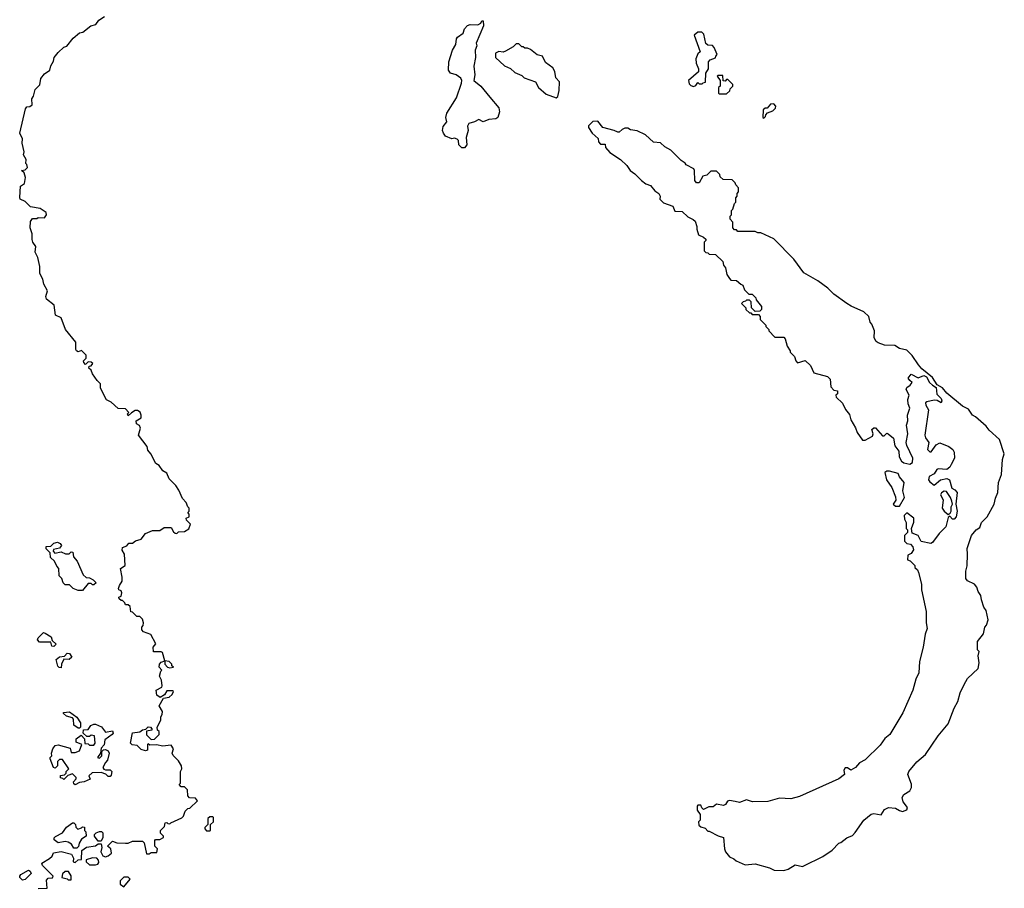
# Model space of a CAD drawing. Extents: x 1861455 to 2058065, y 200073 to 437907.
# Tile 502 of 574: x 1988166 to 1995046, y 378610 to 384679. Entities that reach past the tile are written whole.
import ezdxf

# ---------------------------------------------------------------- set-up
doc = ezdxf.new("R2010")
doc.units = 0

msp = doc.modelspace()

# ---------------------------------------------------------------- linework, layer by layer
at = {"layer": '0CON05XD'}
for points in [[(1988292.5, 383017.5), (1988273.8, 383055), (1988280, 383095), (1988257.5, 383125), (1988253.6, 383143.6), (1988253, 383183), (1988240, 383225), (1988240.7, 383269.3), (1988255, 383290), (1988285, 383290), (1988295, 383297.5), (1988340, 383295), (1988352.5, 383315), (1988351.7, 383331.7), (1988308.8, 383358.8), (1988242.3, 383372.3), (1988205, 383407.5), (1988170, 383425), (1988167, 383437), (1988172.5, 383515), (1988200, 383535), (1988207, 383577), (1988198.3, 383608.3), (1988180, 383625), (1988205, 383630), (1988220, 383645), (1988217, 383667), (1988210, 383675), (1988211.7, 383701.7), (1988192.5, 383735), (1988197.5, 383755), (1988183, 383817), (1988186.4, 383846.4), (1988166.7, 383885), (1988207.5, 384055), (1988215, 384070), (1988237, 384073), (1988252.5, 384085), (1988250, 384125), (1988262.5, 384145), (1988275, 384190), (1988307, 384223), (1988313, 384267), (1988340.5, 384299.5), (1988377.5, 384325), (1988383, 384357), (1988401.7, 384388.3), (1988407.5, 384415), (1988435, 384450), (1988473.9, 384486.1), (1988496.2, 384493.8), (1988540.5, 384549.5), (1988585, 384587.5), (1988608.3, 384591.7), (1988662.5, 384635), (1988697.5, 384645), (1988720, 384675), (1988759.3, 384700.7)], [(1991275, 383782.5), (1991255, 383783.8), (1991235, 383803.3), (1991232.5, 383835), (1991223.6, 383843.6), (1991205, 383850), (1991185, 383846.7), (1991142.5, 383865), (1991126.7, 383885), (1991121.2, 383905), (1991126.4, 383933.6), (1991150, 383965), (1991144, 383995), (1991150.8, 384025), (1991218.2, 384131.8), (1991254.5, 384235), (1991256, 384255), (1991249.3, 384269.3), (1991215, 384292.5), (1991175.5, 384305.5), (1991162.9, 384325), (1991164.5, 384385.5), (1991190.6, 384465), (1991214.6, 384505), (1991217.8, 384545), (1991225, 384557.5), (1991264.2, 384585), (1991273.5, 384615), (1991295, 384637.5), (1991315, 384646.2), (1991366.7, 384643.3), (1991387.5, 384655), (1991395, 384670), (1991405, 384670), (1991406.2, 384635), (1991355.7, 384515), (1991361.1, 384495), (1991349.5, 384465), (1991350.8, 384415), (1991339.4, 384355), (1991345.7, 384294.3), (1991340, 384255), (1991387.5, 384215), (1991451.7, 384138.3), (1991515, 384062.5), (1991520, 384035), (1991508, 383995), (1991494.3, 383985.7), (1991445, 383981.3), (1991405, 383965.6), (1991375, 383981.4), (1991345, 383964.4), (1991305, 383953.8), (1991296, 383935), (1991300, 383905), (1991286.2, 383855), (1991291.2, 383805), (1991275, 383782.5)], [(1992875, 384212.5), (1992890, 384220), (1992905, 384240), (1992915, 384230), (1992935, 384230), (1992941.7, 384238.3), (1992958.3, 384241.7), (1992960, 384305), (1992980, 384335), (1992980, 384385), (1992991.7, 384398.3), (1993028.3, 384411.7), (1993030, 384425), (1993040, 384435), (1993020, 384485), (1993008.3, 384498.3), (1992975, 384500), (1992961.7, 384511.7), (1992947, 384577), (1992931.7, 384591.7), (1992905, 384592.5), (1992878.3, 384571.7), (1992920, 384455), (1992905, 384440), (1992890, 384405), (1992893.3, 384375), (1992910, 384335), (1992910, 384315), (1992840, 384255), (1992845, 384230), (1992855, 384218.8), (1992875, 384212.5)], [(1991915, 384132.5), (1991927, 384143), (1991936.4, 384183.6), (1991937.5, 384245), (1991913, 384273), (1991905.8, 384315.8), (1991892.5, 384342.5), (1991840.7, 384380.7), (1991820, 384425), (1991783, 384433), (1991735, 384470), (1991715, 384480), (1991695, 384480), (1991685, 384490), (1991675, 384490), (1991655, 384510), (1991635, 384510), (1991615, 384490), (1991561.7, 384458.3), (1991545, 384452.5), (1991515, 384457.5), (1991490, 384445), (1991490, 384415), (1991555, 384357.5), (1991595, 384337.5), (1991625, 384310), (1991675, 384290), (1991691.7, 384271.7), (1991770, 384245), (1991792.5, 384205), (1991845, 384157.5), (1991915, 384132.5)], [(1993105, 384160), (1993128.3, 384181.7), (1993130, 384195), (1993150, 384215), (1993150, 384225), (1993115, 384260), (1993105, 384260), (1993095, 384250), (1993081.7, 384251.7), (1993078.3, 384288.3), (1993045, 384290), (1993040, 384285), (1993060, 384255), (1993060, 384215), (1993050, 384205), (1993050, 384165), (1993055, 384160), (1993105, 384160)], [(1993365, 383990), (1993378.3, 384001.7), (1993380, 384015), (1993391.7, 384028.3), (1993428.3, 384041.7), (1993448.3, 384061.7), (1993450, 384075), (1993435, 384090), (1993411.7, 384088.3), (1993388.3, 384061.7), (1993375, 384060), (1993361.7, 384048.3), (1993360, 383995), (1993365, 383990)], [(1993505, 378733.3), (1993536.1, 378743.9), (1993585, 378773.3), (1993635, 378763.3), (1993645, 378766.7), (1993778.8, 378831.2), (1993843, 378877), (1993890, 378925), (1993905, 378930), (1993945, 378962.5), (1993985, 378980), (1994005, 379000), (1994063.6, 379086.4), (1994115, 379127.5), (1994135, 379132.5), (1994185, 379122.5), (1994210, 379160), (1994236.4, 379173.6), (1994285, 379170), (1994313, 379153), (1994335, 379147.5), (1994365, 379157.5), (1994368.8, 379175), (1994340, 379215), (1994333.3, 379245), (1994344.1, 379265.9), (1994385, 379290), (1994397.5, 379315), (1994397.5, 379337.5), (1994373.3, 379405), (1994380, 379425), (1994435, 379492.5), (1994496.2, 379545), (1994584, 379675), (1994655, 379760), (1994695, 379867.5), (1994721.2, 379915), (1994737.5, 379975), (1994766.7, 380033.3), (1994790, 380075), (1994863.3, 380145), (1994870, 380185), (1994862.5, 380235), (1994870, 380265), (1994860, 380275), (1994860, 380335), (1994901.7, 380388.3), (1994910, 380435), (1994921.7, 380448.3), (1994933.3, 380485), (1994920.5, 380550.5), (1994903.8, 380575), (1994886.7, 380625), (1994883.3, 380655), (1994863.9, 380683.9), (1994853.3, 380715), (1994837.5, 380735), (1994789.3, 380759.3), (1994777.5, 380775), (1994776.7, 380825), (1994785.9, 380864.1), (1994790, 380945), (1994787.5, 380985), (1994817.5, 381075), (1994850, 381115), (1994875, 381130), (1994887.5, 381165), (1994927.5, 381205), (1994976.4, 381293.6), (1994983.6, 381336.4), (1995000, 381375), (1995006.7, 381445), (1995027.7, 381502.3), (1995033.8, 381605), (1995046.2, 381645), (1995012.5, 381745), (1994940.5, 381810.5), (1994919.5, 381839.5), (1994845, 381903.3), (1994823.3, 381915), (1994797, 381957), (1994755, 381978.6), (1994645, 382068.8), (1994615, 382106.7), (1994576.7, 382126.7), (1994545, 382180), (1994470.5, 382240.5), (1994446.4, 382266.4), (1994403, 382333), (1994365, 382370), (1994315, 382382.5), (1994281.7, 382401.7), (1994210, 382405), (1994165, 382420), (1994150.7, 382430.7), (1994137.5, 382455), (1994140, 382505), (1994121.7, 382551.7), (1994110, 382565), (1994100, 382605), (1994065, 382637.5), (1993976.1, 382676.1), (1993945, 382696.7), (1993855, 382760), (1993813.9, 382803.9), (1993743.3, 382855), (1993645, 382911.2), (1993575.5, 383005.5), (1993435, 383146.7), (1993345, 383190), (1993325, 383190), (1993305, 383200), (1993185, 383200), (1993175, 383210), (1993161.7, 383211.7), (1993150, 383225), (1993150, 383265), (1993130, 383285), (1993130, 383305), (1993140, 383315), (1993140, 383345), (1993150, 383355), (1993160, 383395), (1993170, 383405), (1993170, 383435), (1993180, 383445), (1993180, 383465), (1993190, 383475), (1993190, 383505), (1993170, 383525), (1993165, 383540), (1993145, 383560), (1993081.7, 383561.7), (1993061.7, 383581.7), (1993058.3, 383598.3), (1993035, 383620), (1992995, 383620), (1992967, 383593), (1992940, 383585), (1992915, 383540), (1992895, 383540), (1992883.3, 383555), (1992882.5, 383625), (1992876.4, 383636.4), (1992822.5, 383665), (1992816.4, 383676.4), (1992787.5, 383695), (1992715, 383766.7), (1992675, 383790), (1992645, 383817.5), (1992595, 383823.8), (1992540, 383875), (1992481.7, 383901.7), (1992435, 383910), (1992415, 383920), (1992395, 383920), (1992375, 383912.5), (1992355, 383892.5), (1992345, 383892.5), (1992320, 383905), (1992240, 383925), (1992205, 383970), (1992171.7, 383968.3), (1992141.7, 383938.3), (1992140, 383925), (1992167, 383887), (1992208.3, 383848.3), (1992210, 383825), (1992225, 383810), (1992258.3, 383808.3), (1992260, 383785), (1992290.7, 383750.7), (1992365, 383702.5), (1992409.3, 383659.3), (1992432.5, 383625), (1992465, 383602.5), (1992510, 383555), (1992541.7, 383531.7), (1992575, 383520), (1992603.6, 383483.6), (1992632.5, 383465), (1992642.5, 383445), (1992640, 383425), (1992665, 383400), (1992730, 383375), (1992745, 383340), (1992795, 383337.5), (1992835, 383302.5), (1992873, 383283), (1992885, 383270), (1992897.5, 383235), (1992897.5, 383215), (1992910, 383175), (1992945, 383160), (1992960, 383145), (1992960, 383135), (1992950, 383125), (1992950, 383065), (1992961.7, 383051.7), (1992975, 383050), (1992985, 383040), (1993028.3, 383038.3), (1993078.3, 382988.3), (1993083, 382963), (1993097.5, 382945), (1993108.3, 382898.3), (1993125, 382870), (1993135, 382860), (1993175, 382857.5), (1993205, 382830), (1993220, 382825), (1993231.7, 382791.7), (1993261.7, 382761.7), (1993285, 382760), (1993310, 382735), (1993311.7, 382721.7), (1993350, 382675), (1993350, 382655), (1993338.3, 382641.7), (1993305, 382640), (1993280, 382665), (1993278.3, 382708.3), (1993265, 382720), (1993245, 382720), (1993238.3, 382711.7), (1993221.7, 382708.3), (1993210, 382695), (1993240, 382665), (1993240, 382655), (1993265, 382630), (1993275, 382630), (1993285, 382620), (1993328.3, 382618.3), (1993340, 382605), (1993340, 382585), (1993380, 382545), (1993380, 382535), (1993400, 382515), (1993400, 382505), (1993441.7, 382461.7), (1993505, 382460), (1993515, 382450), (1993528.3, 382398.3), (1993550, 382365), (1993550, 382355), (1993580, 382325), (1993590, 382295), (1993601.7, 382281.7), (1993655, 382297.5), (1993693, 382263), (1993715, 382212.5), (1993810, 382185), (1993828.3, 382168.3), (1993833, 382113), (1993855, 382090), (1993880, 382085), (1993880, 382065), (1993870, 382055), (1993871.7, 382041.7), (1993915, 382000), (1993937.5, 381955), (1993965, 381920), (1993973.3, 381883.3), (1994006.7, 381826.7), (1994017.5, 381795), (1994055, 381740), (1994075, 381740), (1994125, 381768.8), (1994130, 381785), (1994120, 381815), (1994135, 381827.8), (1994146.5, 381826.5), (1994195, 381771.5), (1994207.9, 381772.1), (1994225, 381788.9), (1994235, 381786.2), (1994273.1, 381755), (1994281.3, 381701.3), (1994310.4, 381665), (1994312.7, 381625), (1994328.5, 381595), (1994343.2, 381583.2), (1994385, 381572.5), (1994405.3, 381584.7), (1994407.5, 381615), (1994365, 381702.9), (1994359.6, 381725), (1994371.3, 381785), (1994363.5, 381845), (1994373.1, 381875), (1994368.9, 381915), (1994386.7, 381965), (1994374, 381995), (1994372.7, 382025), (1994381.8, 382055), (1994360.4, 382095), (1994365, 382108.5), (1994388.6, 382125), (1994402.5, 382145), (1994385, 382157.5), (1994375.6, 382175), (1994395, 382202.5), (1994445, 382177.5), (1994485, 382192.5), (1994503, 382183), (1994523.3, 382145), (1994543.8, 382125), (1994570, 382110), (1994575, 382062.5), (1994605, 382033.3), (1994610, 382015), (1994605, 382001.2), (1994577.4, 382017.4), (1994555, 382021.2), (1994505, 382010), (1994495, 382002.5), (1994497.5, 381985), (1994516.7, 381953.3), (1994491.9, 381775), (1994496.4, 381756.4), (1994518.9, 381725), (1994510, 381675), (1994525, 381659.4), (1994535, 381660.6), (1994571.1, 381708.9), (1994595, 381721.4), (1994657.6, 381697.6), (1994686.7, 381676.7), (1994696.2, 381656.2), (1994697.9, 381615), (1994675, 381571.5), (1994665, 381553.1), (1994645, 381537.1), (1994585, 381541.9), (1994575, 381536.7), (1994555, 381506), (1994522.3, 381487.7), (1994517.5, 381465), (1994525, 381450), (1994555, 381426.7), (1994600, 381465), (1994645, 381472.5), (1994663, 381463), (1994680, 381405), (1994700, 381395), (1994716.7, 381375), (1994707.5, 381295), (1994716.7, 381245), (1994710, 381205), (1994695, 381190), (1994685, 381190), (1994665, 381210), (1994655, 381200), (1994638, 381135), (1994590.9, 381089.1), (1994545, 381026), (1994532, 381018), (1994465, 381032.5), (1994445, 381074), (1994401.7, 381091.7), (1994397.5, 381125), (1994415, 381167.5), (1994414, 381195), (1994365, 381232.5), (1994347.5, 381215), (1994348.3, 381188.3), (1994360, 381165), (1994360, 381125), (1994370, 381115), (1994370, 381095), (1994350, 381075), (1994350, 381035), (1994365, 381020), (1994390, 381015), (1994406.1, 380996.1), (1994412.5, 380975), (1994395, 380950), (1994371.7, 380938.3), (1994370, 380905), (1994388.3, 380898.3), (1994420, 380865), (1994421.7, 380851.7), (1994440, 380835), (1994447, 380817), (1994467.5, 380735), (1994467.5, 380695), (1994500, 380545), (1994501.2, 380465), (1994508, 380425), (1994493.8, 380385), (1994480, 380295), (1994452.5, 380195), (1994448, 380115), (1994427.7, 380072.3), (1994406, 379995), (1994338, 379835), (1994246.7, 379685), (1994212.3, 379657.7), (1994179.7, 379610.3), (1994075, 379506.7), (1994034.5, 379485.5), (1994005.6, 379454.4), (1993975, 379436.2), (1993950.9, 379450.9), (1993935, 379451.4), (1993924.3, 379435), (1993928.8, 379405), (1993890, 379375), (1993615, 379252.5), (1993555, 379235.8), (1993475, 379238.8), (1993395, 379216.7), (1993286.4, 379213.6), (1993245, 379227.5), (1993195, 379210), (1993165, 379216.7), (1993125, 379223.3), (1993112.3, 379217.7), (1993098.8, 379195), (1993085, 379187.5), (1993035, 379196.7), (1993011.7, 379178.3), (1992980.7, 379179.3), (1992945, 379160), (1992931.7, 379171.7), (1992925, 379190), (1992905, 379190), (1992900, 379185), (1992900, 379155), (1992920, 379125), (1992920, 379085), (1992910, 379075), (1992911.7, 379051.7), (1992925, 379040), (1992955, 379030), (1992975, 379010), (1992985, 379010), (1993046, 378976), (1993084.2, 378965), (1993090, 378885), (1993097.5, 378865), (1993125, 378830), (1993157, 378817), (1993171.7, 378801.7), (1993235, 378773.3), (1993305, 378780), (1993405, 378752.5), (1993437, 378737), (1993505, 378733.3)], [(1988295, 378609.2), (1988358.3, 378611.7), (1988353, 378667), (1988365, 378680), (1988395, 378682.5), (1988400, 378695), (1988325, 378770), (1988320, 378785), (1988375, 378817.5), (1988392.5, 378835), (1988401.7, 378858.3), (1988455, 378866.7), (1988528.3, 378848.3), (1988541.7, 378821.7), (1988540, 378795), (1988555, 378790), (1988575, 378810), (1988598.3, 378811.7), (1988600, 378875), (1988633.6, 378896.4), (1988695, 378907.5), (1988715, 378920), (1988735, 378920), (1988740, 378895), (1988732.5, 378865), (1988747, 378837), (1988765, 378830), (1988785, 378836.7), (1988806.7, 378855), (1988802.5, 378885), (1988780, 378905), (1988815, 378940), (1988845, 378928.8), (1988905, 378926), (1988923.8, 378926.2), (1988955, 378940), (1989025, 378940), (1989037, 378927), (1989051.7, 378851.7), (1989071.7, 378851.7), (1989085, 378860), (1989125, 378860), (1989130, 378885), (1989110, 378905), (1989110, 378945), (1989115, 378950), (1989145, 378950), (1989170, 378965), (1989170, 378975), (1989150, 378995), (1989150, 379015), (1989178.3, 379041.7), (1989181.7, 379068.3), (1989195, 379070), (1989201.7, 379061.7), (1989215, 379060), (1989221.7, 379068.3), (1989298.3, 379101.7), (1989310, 379115), (1989321.7, 379148.3), (1989341.7, 379168.3), (1989355, 379170), (1989408.3, 379221.7), (1989395, 379240), (1989351.7, 379241.7), (1989340, 379255), (1989338.3, 379298.3), (1989318.3, 379318.3), (1989295, 379320), (1989280, 379335), (1989290, 379345), (1989290, 379425), (1989300, 379445), (1989297.5, 379465), (1989275, 379500), (1989238.3, 379538.3), (1989232.5, 379555), (1989240, 379585), (1989225, 379610), (1989165, 379602.5), (1989125, 379612.5), (1989075, 379610), (1989065, 379620), (1989060, 379615), (1989060, 379575), (1989045, 379570), (1989015, 379580), (1988987, 379607), (1988951.7, 379611.7), (1988940, 379625), (1988953.6, 379696.4), (1989006.4, 379703.6), (1989025, 379717.5), (1989048.3, 379721.7), (1989065, 379737.5), (1989080, 379735), (1989090, 379725), (1989090, 379715), (1989051.7, 379708.3), (1989051.7, 379681.7), (1989085, 379650), (1989108.3, 379651.7), (1989140, 379685), (1989140, 379705), (1989130, 379715), (1989127.5, 379735), (1989152.5, 379785), (1989153, 379807), (1989162.5, 379825), (1989163.3, 379845), (1989140, 379885), (1989171.7, 379938.3), (1989210, 379945), (1989232.5, 379965), (1989240, 379985), (1989235, 379990), (1989195, 379990), (1989178.3, 379961.7), (1989147.5, 379942.5), (1989125, 379960), (1989120, 379995), (1989160, 380015), (1989162.5, 380025), (1989157.5, 380065), (1989142.5, 380092.5), (1989152.5, 380127.5), (1989160, 380135), (1989140, 380155), (1989142.5, 380175), (1989155, 380190), (1989180, 380200), (1989180, 380175), (1989200, 380155), (1989215, 380150), (1989240, 380155), (1989230, 380165), (1989230, 380175), (1989210, 380195), (1989180, 380200), (1989165, 380257.5), (1989155, 380262.5), (1989101.7, 380261.7), (1989100, 380295), (1989117, 380317), (1989083, 380383), (1989031.7, 380401.7), (1989020, 380415), (1989020, 380435), (1989030, 380445), (1989032.5, 380465), (1989025, 380490), (1989005, 380510), (1988985, 380510), (1988955, 380540), (1988941.7, 380541.7), (1988938.3, 380578.3), (1988925, 380590), (1988905, 380590), (1988900, 380605), (1988885, 380620), (1988875, 380620), (1988861.7, 380631.7), (1988860, 380645), (1988875, 380650), (1988880, 380675), (1988875, 380687.5), (1988860, 380695), (1988857.5, 380705), (1988863.3, 380726.7), (1988882.5, 380755), (1988882.5, 380785), (1988870, 380845), (1988902.5, 380865), (1988897.5, 380945), (1988883, 380973), (1988885, 380990), (1988915, 381002.5), (1988928.3, 381021.7), (1988955, 381022.5), (1988975, 381037.5), (1989015, 381050), (1989045, 381090), (1989095, 381110), (1989145, 381110), (1989175, 381130), (1989225, 381130), (1989241.7, 381101.7), (1989251.7, 381091.7), (1989265, 381090), (1989275, 381100), (1989317, 381103), (1989348.3, 381121.7), (1989360, 381155), (1989331.7, 381181.7), (1989330, 381195), (1989350, 381205), (1989350, 381225), (1989340, 381235), (1989350, 381245), (1989350, 381265), (1989340, 381275), (1989330, 381305), (1989303, 381333), (1989278.3, 381391.7), (1989257.5, 381425), (1989211.7, 381471.7), (1989195, 381510), (1989167, 381527), (1989140, 381565), (1989117, 381577), (1989082.5, 381645), (1989061.7, 381671.7), (1989056.1, 381696.1), (1988997.5, 381775), (1989011.2, 381825), (1989003, 381843), (1988982.5, 381855), (1988980, 381875), (1989014, 381896), (1989016.2, 381915), (1989007, 381937), (1988988.6, 381948.6), (1988972.5, 381947.5), (1988947, 381933), (1988925, 381910), (1988920, 381925), (1988930, 381935), (1988905, 381960), (1988855, 381962.5), (1988806.4, 382006.4), (1988773.6, 382023.6), (1988730, 382105), (1988730, 382135), (1988707, 382157), (1988673.9, 382203.9), (1988665, 382230), (1988650, 382245), (1988651.7, 382258.3), (1988665, 382260), (1988677, 382277), (1988665, 382286.7), (1988645, 382287.5), (1988625, 382270), (1988613.3, 382283.3), (1988612.5, 382295), (1988630, 382315), (1988630, 382335), (1988597, 382367), (1988575, 382357.5), (1988562.5, 382365), (1988557.5, 382375), (1988557.5, 382425), (1988486.7, 382515), (1988456.1, 382596.1), (1988417.5, 382615), (1988407.5, 382685), (1988352.5, 382725), (1988350, 382745), (1988360, 382785), (1988335, 382830), (1988327.5, 382865), (1988307.5, 382905), (1988306.7, 382955), (1988292.5, 383017.5)], [(1994315, 381280), (1994349.7, 381340.3), (1994336.4, 381386.4), (1994346.4, 381446.4), (1994313.8, 381483.8), (1994305, 381507.1), (1994245, 381524), (1994226.1, 381523.9), (1994212.5, 381515), (1994223, 381463), (1994260.7, 381410.7), (1994286.7, 381345), (1994287.5, 381322.5), (1994270, 381295), (1994285, 381280), (1994315, 381280)], [(1994655, 381222.5), (1994668.8, 381231.2), (1994673.8, 381245), (1994674.1, 381274.1), (1994683.3, 381295), (1994680, 381315), (1994670.5, 381340.5), (1994641.4, 381381.4), (1994625, 381384.4), (1994606.7, 381373.3), (1994601.3, 381358.7), (1994620, 381325), (1994612.5, 381265), (1994625.8, 381245), (1994655, 381222.5)], [(1988605, 380690), (1988575, 380690), (1988540, 380705), (1988515, 380730), (1988485, 380730), (1988470, 380745), (1988460, 380775), (1988442.5, 380792.5), (1988440, 380845), (1988425, 380860), (1988410, 380895), (1988381.7, 380921.7), (1988380, 380955), (1988351.7, 380981.7), (1988351.7, 380998.3), (1988385, 381000), (1988405, 381022.5), (1988429.3, 381029.3), (1988449.3, 381019.3), (1988457.5, 381005), (1988445, 380987.5), (1988401.7, 380978.3), (1988400, 380965), (1988412.5, 380952.5), (1988455, 380960), (1988487, 380947), (1988513, 380947), (1988525, 380960), (1988538.3, 380958.3), (1988542.5, 380925), (1988567.5, 380895), (1988610.7, 380800.7), (1988631.7, 380781.7), (1988655, 380780), (1988680, 380765), (1988700, 380745), (1988685, 380730), (1988675, 380730), (1988665, 380740), (1988645, 380740), (1988605, 380690)], [(1988405, 380300), (1988391.7, 380301.7), (1988385, 380330), (1988305, 380330), (1988290, 380345), (1988295, 380360), (1988333, 380397), (1988345, 380392.5), (1988386.4, 380366.4), (1988392.5, 380342.5), (1988420, 380315), (1988405, 380300)], [(1988455, 380150), (1988441.7, 380151.7), (1988433, 380163), (1988421.7, 380208.3), (1988445, 380226.7), (1988478.3, 380231.7), (1988498.3, 380251.7), (1988515, 380250), (1988530, 380225), (1988511.7, 380208.3), (1988475, 380210), (1988457.5, 380175), (1988455, 380150)], [(1988585, 379730), (1988575, 379730), (1988545, 379750), (1988541.7, 379791.7), (1988535, 379800), (1988493, 379813), (1988471.7, 379831.7), (1988471.7, 379838.3), (1988515, 379842.5), (1988566.4, 379806.4), (1988590, 379765), (1988590, 379735), (1988585, 379730)], [(1988555, 379332.5), (1988545, 379340), (1988542.5, 379355), (1988560, 379375), (1988560, 379385), (1988535, 379410), (1988501.7, 379398.3), (1988475, 379370), (1988468.3, 379378.3), (1988451.7, 379381.7), (1988451.7, 379398.3), (1988478.3, 379401.7), (1988490, 379415), (1988490, 379425), (1988510, 379445), (1988465, 379510), (1988445, 379510), (1988430, 379495), (1988430, 379465), (1988415, 379450), (1988403, 379453), (1988380, 379515), (1988380, 379525), (1988390, 379535), (1988387.5, 379555), (1988397.5, 379585), (1988415, 379607.5), (1988435, 379612.5), (1988518.3, 379588.3), (1988525, 379560), (1988555, 379560), (1988585, 379570), (1988600, 379615), (1988561.7, 379631.7), (1988560, 379655), (1988595, 379680), (1988620, 379655), (1988621.7, 379621.7), (1988645, 379620), (1988655, 379610), (1988685, 379610), (1988692.5, 379625), (1988690, 379675), (1988665, 379680), (1988655, 379670), (1988635, 379670), (1988610, 379695), (1988611.7, 379718.3), (1988645, 379720), (1988663.3, 379746.7), (1988683.6, 379756.4), (1988696.4, 379756.4), (1988738.3, 379738.3), (1988765, 379700), (1988815, 379710), (1988820, 379695), (1988812.5, 379685), (1988761.7, 379648.3), (1988757, 379613), (1988735, 379590), (1988730, 379555), (1988710, 379525), (1988725, 379520), (1988740, 379535), (1988740, 379565), (1988751.7, 379578.3), (1988765, 379580), (1988785, 379570), (1988792.5, 379555), (1988780, 379505), (1988765, 379490), (1988747.5, 379455), (1988753.3, 379443.3), (1988765, 379437.5), (1988798.3, 379438.3), (1988810, 379425), (1988805, 379400), (1988798.3, 379391.7), (1988785, 379390), (1988767, 379407), (1988735, 379420), (1988673, 379417), (1988650, 379395), (1988658.3, 379371.7), (1988617, 379353), (1988585, 379350), (1988555, 379332.5)], [(1989471.7, 379011.7), (1989495, 379012.5), (1989500, 379015), (1989500, 379055), (1989520, 379075), (1989520, 379105), (1989515, 379110), (1989495, 379110), (1989481.7, 379098.3), (1989480, 379055), (1989460, 379035), (1989460, 379025), (1989471.7, 379011.7)], [(1988565, 378890), (1988545, 378890), (1988529.3, 378919.3), (1988505, 378933.3), (1988485, 378936.7), (1988435, 378927.5), (1988408.3, 378948.3), (1988408.3, 378961.7), (1988417, 378973), (1988465, 378997.5), (1988493.6, 379036.4), (1988535, 379067.5), (1988545, 379067.5), (1988556.4, 379056.4), (1988558.3, 379038.3), (1988573, 379023), (1988598.3, 379031.7), (1988605, 379040), (1988618.3, 379038.3), (1988620, 379015), (1988627.5, 379005), (1988630, 378975), (1988597, 378953), (1988582.5, 378925), (1988578.3, 378901.7), (1988565, 378890)], [(1988735, 378940), (1988715, 378940), (1988690, 378975), (1988690, 378985), (1988701.7, 378998.3), (1988725, 379007.5), (1988737.5, 379007.5), (1988747.5, 378997.5), (1988747.5, 378965), (1988735, 378940)], [(1988653, 378773), (1988695, 378773.8), (1988711.2, 378778.8), (1988719.3, 378790.7), (1988716.2, 378806.2), (1988705, 378820), (1988675, 378823.8), (1988631.7, 378808.3), (1988630, 378795), (1988653, 378773)], [(1988185, 378666.2), (1988166.2, 378685), (1988166.2, 378695), (1988174.2, 378705.8), (1988227.5, 378737.5), (1988239.3, 378729.3), (1988247, 378713), (1988205, 378672.5), (1988185, 378666.2)], [(1988525, 378670), (1988527, 378697), (1988507, 378727), (1988485, 378727.5), (1988465, 378710), (1988460, 378685), (1988497, 378677), (1988505, 378670), (1988525, 378670)], [(1988895, 378620), (1988937.3, 378672.7), (1988925, 378688.8), (1988895, 378687.5), (1988867.7, 378662.3), (1988868.6, 378638.6), (1988895, 378620)]]:
    msp.add_lwpolyline(points, dxfattribs=at)

doc.saveas('drawing.dxf')
